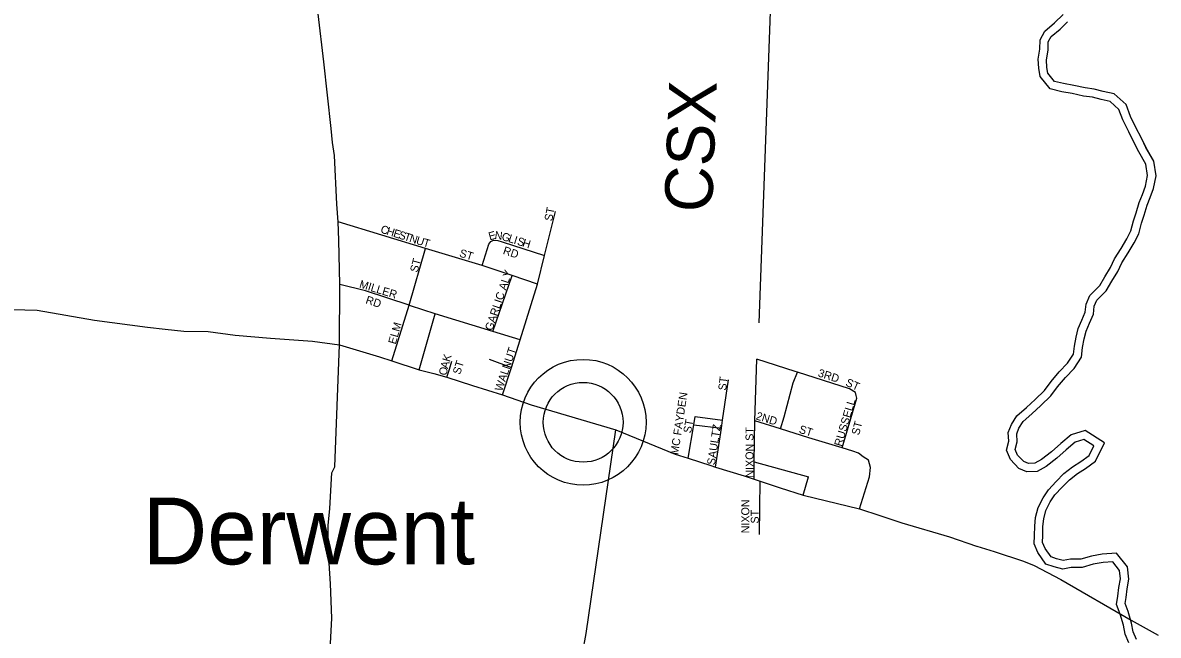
# Model space of a CAD drawing. Extents: x -22 to 431, y -18 to 160.
# Drawn here: x 323.477 to 324.82, y 158.387 to 159.112 of the extents above; entities that cross this region are included whole.
import ezdxf

# ---------------------------------------------------------------- set-up
doc = ezdxf.new("R2010")
doc.units = 0
for name, color, linetype in [('GM_X_Adjacent_County', 7, 'Continuous'), ('GM_X_County_Road', 7, 'Continuous'), ('GM_X_County_ROW', 7, 'Continuous'), ('GM_X_County_Subdivision', 7, 'Continuous'), ('GM_X_Major_Lake', 7, 'Continuous'), ('GM_X_Minor_River_Text', 7, 'Continuous'), ('GM_X_State_Location', 7, 'Continuous'), ('GM_X_Township_Road', 7, 'Continuous'), ('GM_X_Township_ROW', 7, 'Continuous'), ('GM_X_Township_Subdivision_Text', 7, 'Continuous')]:
    doc.layers.add(name, color=color, linetype=linetype)

msp = doc.modelspace()

# ---------------------------------------------------------------- linework, layer by layer
at = {"layer": 'GM_X_County_Road'}
msp.add_lwpolyline([(324.378, 158.6457), (324.3886, 158.6857)], dxfattribs=at)
at = {"layer": 'GM_X_County_ROW'}
for points in [[(323.8399, 158.355), (323.8428, 158.4074), (323.8412, 158.4479), (323.8386, 158.491), (323.8386, 158.5172), (323.8403, 158.537), (323.8429, 158.5793), (323.8462, 158.5865), (323.8518, 158.7306), (323.8522, 158.802), (323.851, 158.8543), (323.8503, 158.8763), (323.8486, 158.8969), (323.8459, 158.9545), (323.8435, 158.9699), (323.842, 158.9863), (323.8332, 159.0653), (323.8264, 159.1222)], [(323.4506, 158.773), (323.4943, 158.7718), (323.5622, 158.76), (323.6247, 158.7514), (323.6457, 158.7491), (323.6676, 158.7468), (323.6965, 158.7466), (323.7285, 158.7423), (323.7702, 158.7384), (323.8198, 158.7352), (323.8518, 158.7306)], [(323.8518, 158.7306), (323.899, 158.7165), (323.9139, 158.7118), (323.9459, 158.7013), (323.9634, 158.6966), (323.9788, 158.6925), (324.0091, 158.6825), (324.0446, 158.6716), (324.0786, 158.6599), (324.1789, 158.6301), (324.249, 158.6015), (324.2643, 158.5965), (324.2909, 158.5879), (324.2968, 158.5861), (324.3304, 158.5758), (324.3422, 158.5719), (324.3493, 158.5695), (324.3731, 158.5615), (324.4003, 158.5528), (324.4668, 158.5369), (324.491, 158.5289)], [(324.491, 158.5289), (324.5171, 158.5202), (324.5733, 158.5038), (324.6055, 158.4926)], [(324.6055, 158.4926), (324.6058, 158.4925), (324.6262, 158.4864), (324.6611, 158.4748), (324.6734, 158.4698), (324.7052, 158.4531), (324.7884, 158.4051), (324.8204, 158.3872)]]:
    msp.add_lwpolyline(points, dxfattribs=at)
at = {"layer": 'GM_X_Minor_River_Text'}
for points in [[(323.9459, 158.7013), (323.965, 158.7673)], [(324.2726, 158.6461), (324.305, 158.6415)], [(324.2709, 158.6361), (324.3036, 158.6322)], [(323.8284, 158.1199), (323.9449, 158.1183), (324.0252, 158.1196), (324.0363, 158.1211), (324.0459, 158.1232), (324.0673, 158.1296), (324.0871, 158.1365), (324.0946, 158.144), (324.101, 158.1718), (324.1306, 158.3183), (324.1438, 158.3892), (324.1789, 158.6301)], [(324.3425, 158.5924), (324.4066, 158.5746)], [(324.4003, 158.5528), (324.4066, 158.5746)]]:
    msp.add_lwpolyline(points, dxfattribs=at)
at = {"layer": 'GM_X_State_Location'}
msp.add_lwpolyline([(324.3484, 158.7568), (324.3659, 159.2438), (324.3892, 159.8839), (324.3902, 159.9199)], dxfattribs=at)
at = {"layer": 'GM_X_Township_Road'}
for radius in [0.0744, 0.0472]:
    msp.add_circle((324.14, 158.6391), radius, dxfattribs=at)
at = {"layer": 'GM_X_Township_ROW'}
for points in [[(324.0446, 158.6716), (324.0551, 158.704), (324.0657, 158.7364), (324.086, 158.8026), (324.0945, 158.8365), (324.1074, 158.8884)], [(324.086, 158.8026), (324.0559, 158.8126), (324.0204, 158.8244), (323.9537, 158.8446), (323.8503, 158.8763)], [(324.0204, 158.8244), (324.0284, 158.8499), (324.0309, 158.8527), (324.0341, 158.8543), (324.0393, 158.8541), (324.0443, 158.8524), (324.0945, 158.8365)], [(323.9139, 158.7118), (323.9342, 158.7774), (323.9537, 158.8446)], [(324.0333, 158.7463), (324.0559, 158.8126)], [(323.9359, 158.7769), (323.9342, 158.7774), (323.8826, 158.7946), (323.8522, 158.802)], [(324.0657, 158.7364), (324.0333, 158.7463), (323.965, 158.7673), (323.9359, 158.7769)], [(324.0287, 158.7136), (324.0551, 158.704)], [(324.3422, 158.5719), (324.3425, 158.5924), (324.3432, 158.6408), (324.3455, 158.7139)], [(324.3907, 158.6993), (324.3455, 158.7139)], [(323.9788, 158.6925), (323.9818, 158.702), (323.9818, 158.702)], [(323.9818, 158.702), (323.9847, 158.7115)], [(324.3886, 158.6857), (324.3886, 158.6857), (324.3937, 158.6983)], [(324.4621, 158.6742), (324.455, 158.6785), (324.3937, 158.6983), (324.3907, 158.6992), (324.3907, 158.6993)], [(324.2968, 158.5861), (324.3036, 158.6322), (324.305, 158.6415), (324.312, 158.6893)], [(324.4466, 158.6087), (324.4639, 158.6678), (324.4632, 158.6708), (324.4621, 158.6742)], [(324.2643, 158.5965), (324.2709, 158.6361), (324.2726, 158.6461)], [(324.3733, 158.6313), (324.378, 158.6457)], [(324.4714, 158.5983), (324.4658, 158.6025), (324.459, 158.6049), (324.4466, 158.6087), (324.4071, 158.6207), (324.3733, 158.6313), (324.3432, 158.6408)], [(324.4668, 158.5369), (324.4786, 158.5746), (324.48, 158.5856), (324.4774, 158.5942), (324.4714, 158.5983)], [(324.3488, 158.5065), (324.3493, 158.5695)]]:
    msp.add_lwpolyline(points, dxfattribs=at)
at = {"layer": 'GM_X_Township_Subdivision_Text'}
for points in [[(324.7973, 158.9589), (324.7912, 158.9713), (324.7854, 158.9826), (324.7785, 158.9966), (324.7738, 159.009), (324.7635, 159.0184), (324.7529, 159.0206), (324.7427, 159.0235), (324.7321, 159.0249), (324.7185, 159.0278), (324.7063, 159.0299), (324.6923, 159.0332), (324.6805, 159.0478), (324.6789, 159.0577), (324.6784, 159.0683), (324.6802, 159.0801), (324.6805, 159.0914), (324.686, 159.1017), (324.6977, 159.1113), (324.7078, 159.1213)], [(324.8061, 158.9632), (324.8, 158.9757), (324.7942, 158.987), (324.7875, 159.0005), (324.7822, 159.0147), (324.7681, 159.0275), (324.7553, 159.0301), (324.7447, 159.0331), (324.7338, 159.0346), (324.7203, 159.0374), (324.7083, 159.0396), (324.6978, 159.042), (324.6898, 159.052), (324.6887, 159.0587), (324.6883, 159.0678), (324.69, 159.0792), (324.6902, 159.0888), (324.6938, 159.0954), (324.7043, 159.104), (324.713, 159.1126)], [(324.806, 158.9636), (324.8, 158.9757), (324.7942, 158.987), (324.7875, 159.0005), (324.7822, 159.0147), (324.7681, 159.0275), (324.7553, 159.0301), (324.7447, 159.0331), (324.7338, 159.0346), (324.7203, 159.0374), (324.7083, 159.0396), (324.6978, 159.042), (324.6898, 159.052), (324.6887, 159.0587), (324.6883, 159.0678), (324.69, 159.0792), (324.6902, 159.0888), (324.6938, 159.0954), (324.7043, 159.104), (324.713, 159.1126)], [(324.7854, 158.3785), (324.7812, 158.3887), (324.7792, 158.3993), (324.7753, 158.4121), (324.7711, 158.4238), (324.7725, 158.4333), (324.7739, 158.4436), (324.7757, 158.4538), (324.7745, 158.464), (324.7665, 158.4742), (324.7551, 158.4733), (324.7434, 158.4713), (324.7302, 158.4674), (324.7174, 158.4672), (324.7076, 158.4656), (324.6973, 158.4682), (324.6875, 158.4715), (324.6779, 158.485), (324.6737, 158.4952), (324.6739, 158.5054), (324.6742, 158.5164), (324.6753, 158.5267), (324.6782, 158.5384), (324.6841, 158.5499), (324.6905, 158.5594), (324.6995, 158.569), (324.7088, 158.5786), (324.719, 158.5866), (324.7287, 158.5928), (324.7385, 158.5997), (324.7441, 158.6111), (324.7323, 158.6186), (324.7221, 158.6155), (324.7116, 158.6066), (324.7004, 158.5967), (324.6876, 158.5867), (324.6771, 158.5809), (324.665, 158.5804), (324.6555, 158.5844), (324.6456, 158.5949), (324.6409, 158.6063), (324.6435, 158.6169), (324.643, 158.6271), (324.6467, 158.6366), (324.653, 158.6466), (324.6643, 158.6565), (324.6748, 158.6661), (324.6857, 158.6768), (324.6935, 158.6872), (324.7032, 158.6986), (324.713, 158.709), (324.7201, 158.7197), (324.7211, 158.7291), (324.7233, 158.7398), (324.7258, 158.75), (324.7299, 158.7599), (324.734, 158.7694), (324.735, 158.7789), (324.7395, 158.7892), (324.7511, 158.8007), (324.7571, 158.811), (324.7638, 158.8221), (324.7686, 158.8323), (324.7764, 158.8446), (324.7831, 158.856), (324.7879, 158.8655), (324.7912, 158.8773), (324.7942, 158.8868), (324.7979, 158.899), (324.8016, 158.9085), (324.8052, 158.9184), (324.8078, 158.9309), (324.8058, 158.9445), (324.7973, 158.9589)], [(324.7946, 158.3822), (324.7907, 158.3915), (324.7888, 158.4016), (324.7846, 158.4152), (324.7812, 158.4248), (324.7822, 158.4319), (324.7836, 158.442), (324.7856, 158.4535), (324.7839, 158.468), (324.7709, 158.4844), (324.7539, 158.4831), (324.7412, 158.4809), (324.7287, 158.4772), (324.7165, 158.4771), (324.708, 158.4756), (324.7001, 158.4776), (324.6936, 158.4798), (324.6866, 158.4898), (324.6835, 158.497), (324.6838, 158.5052), (324.684, 158.5158), (324.685, 158.525), (324.6874, 158.5349), (324.6926, 158.5449), (324.6982, 158.5533), (324.7066, 158.5622), (324.7154, 158.5712), (324.7247, 158.5786), (324.7342, 158.5846), (324.7462, 158.5931), (324.7568, 158.6147), (324.7337, 158.6293), (324.7173, 158.6243), (324.7052, 158.6141), (324.6941, 158.6042), (324.6822, 158.5949), (324.6743, 158.5906), (324.6668, 158.5903), (324.6612, 158.5927), (324.654, 158.6004), (324.6512, 158.6071), (324.6534, 158.616), (324.6529, 158.6255), (324.6555, 158.6322), (324.6606, 158.6401), (324.6709, 158.6492), (324.6816, 158.659), (324.6931, 158.6703), (324.7012, 158.681), (324.7106, 158.6921), (324.7207, 158.7028), (324.7296, 158.7162), (324.7308, 158.7276), (324.7329, 158.7376), (324.7352, 158.747), (324.739, 158.7561), (324.7436, 158.7669), (324.7446, 158.7764), (324.7477, 158.7836), (324.7589, 158.7946), (324.7655, 158.806), (324.7724, 158.8174), (324.7772, 158.8276), (324.7848, 158.8394), (324.7918, 158.8513), (324.7972, 158.8619), (324.8007, 158.8745), (324.8036, 158.8839), (324.8072, 158.8958), (324.8107, 158.905), (324.8147, 158.9157), (324.8178, 158.9307), (324.8152, 158.9479), (324.8058, 158.9639)], [(324.7946, 158.3822), (324.7907, 158.3915), (324.7888, 158.4016), (324.7846, 158.4152), (324.7812, 158.4248), (324.7822, 158.4319), (324.7836, 158.442), (324.7856, 158.4535), (324.7839, 158.468), (324.7709, 158.4844), (324.7539, 158.4831), (324.7412, 158.4809), (324.7287, 158.4772), (324.7165, 158.4771), (324.708, 158.4756), (324.7001, 158.4776), (324.6936, 158.4798), (324.6866, 158.4898), (324.6835, 158.497), (324.6838, 158.5052), (324.684, 158.5158), (324.685, 158.525), (324.6874, 158.5349), (324.6926, 158.5449), (324.6982, 158.5533), (324.7066, 158.5622), (324.7154, 158.5712), (324.7247, 158.5786), (324.7342, 158.5846), (324.7462, 158.5931), (324.7568, 158.6147), (324.7337, 158.6293), (324.7173, 158.6243), (324.7052, 158.6141), (324.6941, 158.6042), (324.6822, 158.5949), (324.6743, 158.5906), (324.6668, 158.5903), (324.6612, 158.5927), (324.654, 158.6004), (324.6512, 158.6071), (324.6534, 158.616), (324.6529, 158.6255), (324.6555, 158.6322), (324.6606, 158.6401), (324.6709, 158.6492), (324.6816, 158.659), (324.6931, 158.6703), (324.7012, 158.681), (324.7106, 158.6921), (324.7207, 158.7028), (324.7296, 158.7162), (324.7308, 158.7276), (324.7329, 158.7376), (324.7352, 158.747), (324.739, 158.7561), (324.7436, 158.7669), (324.7446, 158.7764), (324.7477, 158.7836), (324.7589, 158.7946), (324.7655, 158.806), (324.7724, 158.8174), (324.7772, 158.8276), (324.7848, 158.8394), (324.7918, 158.8513), (324.7972, 158.8619), (324.8007, 158.8745), (324.8036, 158.8839), (324.8072, 158.8958), (324.8107, 158.905), (324.8147, 158.9157), (324.8178, 158.9307), (324.8152, 158.9479), (324.806, 158.9636)]]:
    msp.add_lwpolyline(points, dxfattribs=at)

# ---------------------------------------------------------------- texts
at = {"layer": 'GM_X_Adjacent_County'}
msp.add_text('Derwent', height=0.07891, rotation=0, dxfattribs=at).set_placement((323.6191, 158.4711))
at = {"layer": 'GM_X_County_Subdivision'}
for s, rotation, p in [('ST', 78.6957, (324.1033, 158.8764)), ('C', 342.4214, (323.8996, 158.8635)), ('H', 342.4256, (323.9067, 158.8613)), ('E', 342.4294, (323.9147, 158.8587)), ('S', 342.4294, (323.921, 158.8567)), ('T', 342.4162, (323.9274, 158.8547)), ('N', 342.4256, (323.9337, 158.8527)), ('E', 15.6133, (324.0296, 158.8541)), ('N', 353.241, (324.035, 158.8558)), ('G', 343.2861, (324.0429, 158.8549)), ('L', 342.615, (324.0508, 158.8525)), ('U', 342.4256, (323.9417, 158.8502)), ('T', 344.153, (323.9499, 158.8476)), ('RD', 341.5614, (324.0445, 158.8384)), ('I', 342.6547, (324.0572, 158.8505)), ('S', 342.615, (324.0612, 158.8493)), ('H', 342.6331, (324.0675, 158.8473)), ('ST', 75.0622, (323.9441, 158.8157)), ('ST', 342.6475, (323.9929, 158.8352)), ('GARLIC ALY', 71.3502, (324.0325, 158.7466)), ('MILLER', 342.9778, (323.8745, 158.7985)), ('RD', 341.5614, (323.882, 158.78)), ('ELM', 74.0556, (323.9183, 158.7307)), ('WALNUT', 71.5645, (324.0442, 158.675)), ('K', 73.352, (323.9822, 158.7099)), ('ST', 72.6406, (323.9945, 158.6949)), ('O', 77.822, (323.9783, 158.6939)), ('A', 74.3548, (323.98, 158.7019)), ('3RD', 342.2576, (324.4171, 158.6935)), ('ST', 82.8792, (324.3091, 158.6763)), ('ST', 336.3692, (324.4497, 158.6827)), ('MC FAYDEN', 81.4674, (324.2524, 158.6002)), ('RUSSELL', 73.3944, (324.4458, 158.6099)), ('2ND', 342.8967, (324.3437, 158.6427)), ('ST', 79.3865, (324.2676, 158.6256)), ('SAULTZ', 81.4172, (324.2958, 158.588)), ('NIXON ST', 90, (324.3416, 158.5736)), ('ST', 342.6475, (324.3946, 158.6269)), ('ST', 75.0758, (324.4664, 158.6232)), ('NIXON', 90, (324.3366, 158.5078)), ('ST', 90, (324.3478, 158.5194))]:
    msp.add_text(s, height=0.00947, rotation=rotation, dxfattribs=at).set_placement(p)
at = {"layer": 'GM_X_Major_Lake'}
msp.add_text('CSX', height=0.05646, rotation=87.878, dxfattribs=at).set_placement((324.2925, 158.8867))

doc.saveas('drawing.dxf')
